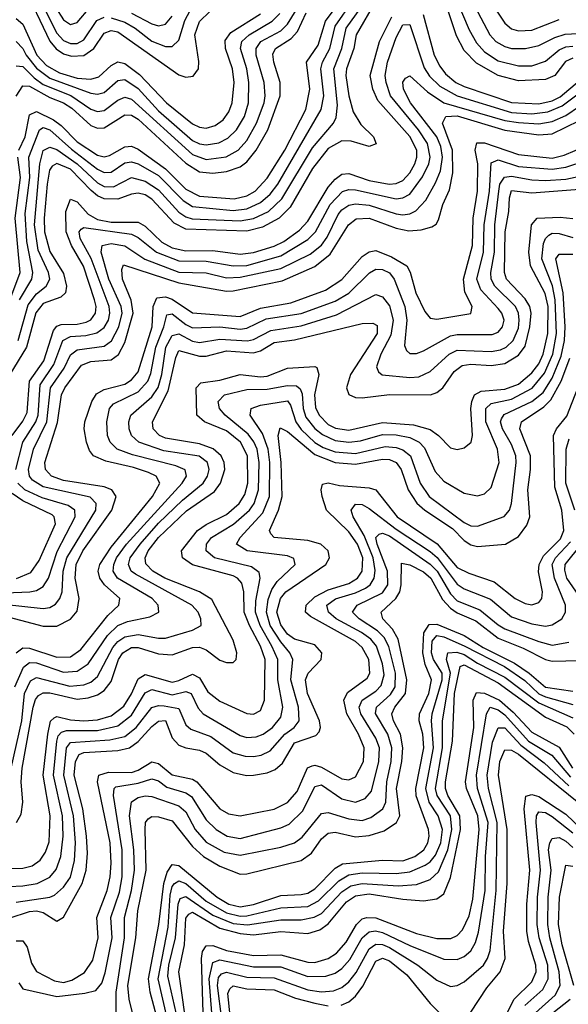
# Model space of a CAD drawing. Header units: inches. Extents: x 501365 to 657855, y 482276 to 547543.
# Tile 425 of 656: x 566601 to 568217, y 523135 to 526035. Entities that reach past the tile are written whole.
import ezdxf

# ---------------------------------------------------------------- set-up
doc = ezdxf.new("R2010")
doc.units = ezdxf.units.IN
doc.header["$MEASUREMENT"] = 0
doc.layers.add('A5562', color=7, linetype='Continuous')

msp = doc.modelspace()

# ---------------------------------------------------------------- linework, layer by layer
at = {"layer": 'A5562', "color": 5}
for points, elevation in [([(566590, 525898.6), (566610, 525897.3), (566643.3, 525863.3), (566670, 525843.9), (566751.2, 525811.2), (566810, 525771.3), (566830, 525764.3), (566850, 525766.9), (566890, 525797.9), (566910, 525806.3), (566930, 525801), (567110, 525637.5), (567150, 525623), (567209.1, 525630.9), (567244.4, 525650), (567270, 525678.5), (567298.6, 525730), (567320.6, 525790), (567324.1, 525810), (567321.3, 525850), (567297.9, 525930), (567297.1, 525950), (567311.3, 525970), (567370, 526001.7), (567390, 526021.1), (567456.6, 526130)], 3240), ([(566610, 526139.1), (566690, 525971.8), (566708.4, 525948.4), (566730, 525934.2), (566753.1, 525926.9), (566790, 525929.1), (566819.5, 525950), (566850, 525994.8), (566870, 526003), (566890, 525999.3), (567070, 525872.7), (567090, 525865.3), (567112.1, 525867.9), (567127.2, 525890), (567128.8, 525911.2), (567116.6, 525990), (567130.7, 526029.3), (567161.4, 526058.6)], 3320), ([(567974, 526110), (568030, 526024.4), (568050, 526007.5), (568070, 526001.8), (568110, 526004.2), (568190, 526034.9)], 3180), ([(567650.3, 526090), (567592, 525990), (567585.2, 525950), (567563.9, 525890), (567561.9, 525870), (567570, 525810), (567583.6, 525763.6), (567606, 525726), (567643.2, 525690), (567651.1, 525668.9), (567630, 525661.2), (567577.1, 525677.1), (567550, 525677.6), (567510, 525655.3), (567463.5, 525596.5), (567397.6, 525482.4), (567365.2, 525450), (567316.5, 525423.5), (567270, 525411.5), (567090, 525417.6), (567055.7, 525435.7), (566990, 525505.8), (566970, 525518.6), (566950, 525524), (566930, 525521.2), (566890, 525505.6), (566850, 525506.6), (566830, 525515.9), (566811.7, 525531.7), (566750, 525594.1), (566710, 525610.9), (566696.7, 525603.3), (566688.9, 525591.1), (566681.3, 525550), (566672.6, 525450), (566673.9, 525410), (566690, 525352.2), (566730, 525287.1), (566738.3, 525250), (566735.2, 525230), (566722.2, 525217.8), (566670, 525198.6), (566648.5, 525171.5), (566620.8, 525070), (566571.6, 524990)], 3120), ([(566596.6, 525090), (566625.2, 525194.8), (566650, 525227.5), (566678.8, 525250), (566689.1, 525270), (566685.6, 525290), (566655.4, 525355.4), (566643.9, 525430), (566659.7, 525610), (566670.2, 525649.8), (566690, 525659.7), (566710, 525652.2), (566769.8, 525609.8), (566830, 525554), (566850, 525543.1), (566877.2, 525542.8), (566930, 525570.3), (566970, 525559.1), (567010, 525534), (567070, 525468.2), (567090, 525454.3), (567108.4, 525448.4), (567250, 525442.3), (567290, 525449), (567333.6, 525470), (567372.8, 525507.2), (567463.2, 525656.8), (567524.8, 525730), (567533.6, 525746.4), (567536.8, 525783.2), (567526.3, 525890), (567549.8, 525950), (567563.1, 526010), (567605.4, 526070)], 3140), ([(566597.7, 525650), (566616.7, 525690), (566630, 525754.7), (566650, 525764), (566700, 525740), (566722.8, 525722.8), (566770, 525674.5), (566830, 525635.5), (566850, 525630.3), (566865.7, 525634.3), (566910, 525660.4), (566930, 525661.9), (566950, 525653.2), (567030, 525595.6), (567090, 525535.5), (567130, 525514.8), (567232.9, 525507.1), (567270, 525515.5), (567294.2, 525530), (567330, 525567.9), (567381.7, 525650), (567443.3, 525770), (567456, 525830), (567446.2, 525910), (567480.1, 525959.9), (567501.3, 526030), (567547.6, 526092.4)], 3180), ([(566600.6, 525210), (566636.1, 525270), (566639.8, 525290), (566621.6, 525381.6), (566616.6, 525463.4), (566630.7, 525570), (566627.9, 525630), (566659.3, 525710), (566670, 525716.8), (566690, 525709.8), (566752.9, 525652.9), (566830, 525594.6), (566850, 525584.7), (566870, 525585.4), (566910, 525613.1), (566930, 525616.3), (566950, 525609.8), (567010, 525575.3), (567082.2, 525502.2), (567110, 525484.4), (567230, 525472.8), (567270, 525478), (567310, 525496.1), (567338.9, 525521.1), (567360.8, 525550), (567489.4, 525770.6), (567496.5, 525810), (567488.3, 525890), (567493.2, 525910), (567514.2, 525950), (567530, 526015.8), (567582.2, 526090)], 3160), ([(566662.4, 526090), (566710, 525994.9), (566730, 525973.5), (566750, 525964.6), (566770, 525964.5), (566790, 525975.1), (566828.1, 526031.9), (566850, 526042.3)], 3340), ([(566706.8, 526070), (566730, 526033.9), (566750, 526020.4), (566770, 526026.6), (566808.7, 526071.3)], 3360), ([(566870, 526040.6), (566910, 526027.3), (566941.1, 526010), (566990, 525971.3), (567030, 525956), (567050, 525955.3), (567070, 525974.2), (567087.6, 526032.4), (567110, 526074.5)], 3340), ([(568230, 525921.6), (568208.4, 525911.6), (568177.2, 525870), (568150, 525858.1), (568070, 525854.8), (568010, 525870.3), (567946.3, 525906.3), (567910, 525943.9), (567887.6, 525987.6), (567860, 526070)], 3120), ([(567888.5, 526090), (567924.8, 526004.8), (567946.5, 525966.5), (567970, 525940.1), (568010, 525914), (568070, 525898.9), (568110, 525898.9), (568150, 525912.6), (568190, 525946.2), (568210, 525954.5), (568230, 525957)], 3140), ([(567933.2, 526090), (567985.9, 525990), (568004, 525970), (568030, 525955.4), (568050, 525950.3), (568090.6, 525949.4), (568130, 525958.4), (568177.5, 525982.5), (568208, 525992), (568302.9, 525997.1)], 3160), ([(566578.9, 524810), (566610, 524852.4), (566622.5, 524877.5), (566630, 524970), (566671.4, 525030), (566700.6, 525119.4), (566710, 525132.5), (566722.9, 525137.1), (566770, 525138), (566796.3, 525143.7), (566810, 525150.4), (566824.3, 525170), (566826.1, 525190), (566821.2, 525210), (566789, 525309), (566753.2, 525370), (566737.7, 525410), (566736.3, 525470), (566750, 525506.2), (566770, 525497.8), (566802, 525462), (566830, 525446), (566870, 525438.3), (566950, 525438.7), (566970, 525427), (567019.7, 525379.7), (567050, 525363), (567090, 525354.2), (567170, 525355.2), (567250, 525343.7), (567290, 525349.2), (567350, 525367.3), (567378.6, 525381.4), (567425.5, 525414.5), (567450, 525441.4), (567510, 525541.5), (567530, 525564.7), (567550, 525579.3), (567570, 525581.6), (567630, 525561), (567689.7, 525550.3), (567710, 525552), (567730, 525561.4), (567750, 525583.4), (567765.1, 525610), (567771, 525630), (567770.4, 525650), (567750, 525690.2), (567656.2, 525796.2), (567640.7, 525830), (567633.6, 525870), (567661.1, 525970), (567697.1, 526042.9)], 3080), ([(566590, 525970.5), (566610, 525949.4), (566619.6, 525930), (566650, 525891.5), (566690, 525862.6), (566810, 525818.6), (566830, 525815.3), (566850, 525820.3), (566890, 525855.3), (566910, 525858.7), (566950, 525832.4), (567010, 525766.2), (567110, 525679.2), (567130, 525669.4), (567150, 525666), (567187.8, 525672.2), (567214.3, 525685.7), (567239.8, 525710), (567262.9, 525750), (567274.5, 525790), (567276.3, 525850), (567269.5, 525890), (567251, 525950), (567255.6, 525970), (567277.2, 525990), (567345, 526030), (567367.5, 526052.5)], 3260), ([(566590, 526038.6), (566610, 526021.5), (566651, 525930), (566679.8, 525899.8), (566718.4, 525878.4), (566770, 525862.8), (566810, 525859.7), (566833.4, 525866.6), (566870, 525900.1), (566890, 525910.8), (566910, 525905.7), (566953.4, 525873.4), (567033, 525790), (567110, 525727.9), (567130, 525717.7), (567150, 525715.3), (567176.9, 525723.1), (567199.8, 525740.2), (567216.7, 525763.3), (567226.4, 525790), (567232.6, 525850), (567227.4, 525890), (567207.2, 525950), (567206.4, 525973.6), (567222.9, 525997.1), (567310, 526052)], 3280), ([(566590.3, 525809.7), (566610, 525840.1), (566630, 525839.3), (566690, 525805.5), (566730, 525789.7), (566754.1, 525774.1), (566810, 525723.1), (566830, 525714.9), (566850, 525716.1), (566910, 525754.4), (566930, 525753.4), (566950, 525741.6), (567090, 525611.9), (567130, 525586.9), (567170, 525582.9), (567210, 525587.1), (567250, 525601.5), (567270, 525616.2), (567297.4, 525650), (567331.5, 525710), (567368.4, 525810), (567368.1, 525850), (567349.1, 525910), (567346.5, 525933.4), (567354.5, 525950), (567400.5, 525979.5), (567419.6, 526000.4), (567444.8, 526055.2)], 3220), ([(566930, 526054.1), (566990, 526022.6), (567010, 526016.8), (567030, 526021.1), (567050, 526045.2)], 3360), ([(567789.1, 526050), (567822.2, 525930), (567838.1, 525898.1), (567855.6, 525875.6), (567885.9, 525850), (567910, 525838), (568050, 525790.8), (568130, 525787.2), (568170, 525795.5), (568192.8, 525807.2), (568250, 525855.3)], 3080), ([(566589.6, 524710), (566609.6, 524790), (566648.1, 524850), (566654.7, 524870), (566660.6, 524959.5), (566701.2, 525018.8), (566728.1, 525090), (566750, 525101.6), (566795.9, 525104.1), (566828.1, 525111.9), (566850, 525128), (566862.3, 525150), (566866.7, 525170), (566864, 525190), (566811.7, 525331.7), (566778.9, 525390), (566776.2, 525410), (566781.8, 525418.2), (566790, 525423), (566930, 525403.1), (566950, 525393.2), (567003.9, 525350), (567070, 525324.2), (567150, 525323.9), (567229.7, 525309.7), (567270, 525310.4), (567370, 525339.3), (567450, 525387.3), (567472, 525410), (567515.4, 525490), (567551.7, 525528.3), (567570, 525535), (567590, 525533.8), (567710, 525507.5), (567730, 525510), (567750, 525520.8), (567787.9, 525572.1), (567806.1, 525610), (567810.5, 525630), (567802.1, 525670), (567775.4, 525710), (567693.5, 525810), (567680, 525850), (567677.9, 525870), (567684.6, 525910), (567710, 525981.9), (567730, 526019.8), (567750, 526020.2), (567792.7, 525892.7), (567808.3, 525868.3), (567838.7, 525838.7), (567890, 525810), (568050, 525761.4), (568110, 525757.5), (568157, 525763), (568199.4, 525780.6), (568250, 525819.6)], 3060), ([(566552.9, 524312.9), (566670, 524300.1), (566690, 524303.6), (566706.5, 524313.5), (566719.2, 524330), (566725.7, 524350), (566729.2, 524410), (566739.7, 524450), (566824.7, 524590), (566825.9, 524610), (566808.3, 524628.3), (566670, 524659), (566638.9, 524678.9), (566629.7, 524690), (566626.8, 524710), (566640.9, 524770), (566680.4, 524850), (566691.9, 524950), (566732.1, 525007.9), (566750, 525047.2), (566770, 525062.8), (566850, 525073.1), (566871.1, 525088.9), (566892.7, 525130), (566902.2, 525170), (566899.6, 525190), (566863.7, 525270), (566841.2, 525350), (566843.5, 525370), (566870, 525375.6), (566910, 525368.9), (566969.6, 525329.7), (567070, 525291.5), (567150, 525288.8), (567210, 525274.8), (567250, 525275.9), (567370, 525301.5), (567456.4, 525343.6), (567490, 525371), (567506.2, 525393.8), (567539.3, 525460.7), (567550, 525475), (567570, 525488.6), (567590, 525492.3), (567630, 525488.2), (567710, 525462.7), (567730, 525460.4), (567750, 525463.3), (567768.1, 525471.9), (567797.2, 525502.8), (567825.7, 525554.3), (567840.1, 525590), (567846.2, 525630), (567841.5, 525661.5), (567829.8, 525689.8), (567752.6, 525790), (567731.4, 525830), (567730, 525850.3), (567737.7, 525862.3), (567750, 525868.9), (567801.9, 525821.9), (567850, 525790), (568030, 525737.3), (568070, 525731.5), (568130, 525727.8), (568170, 525734.6), (568210, 525752.5), (568250, 525779.9)], 3040), ([(566570, 524275.3), (566670, 524248.8), (566710, 524248.5), (566750, 524268.9), (566770, 524293), (566776.2, 524330), (566764.2, 524390), (566766.9, 524430), (566786.7, 524470), (566872.5, 524590), (566885.3, 524630), (566871.8, 524650), (566850, 524658.8), (566730, 524677.6), (566694.8, 524690), (566677, 524710), (566675.2, 524730), (566711.9, 524848.1), (566724.2, 524930), (566733.8, 524950), (566782.9, 525017.1), (566810, 525027.5), (566870, 525033.3), (566891.6, 525048.4), (566910, 525083.8), (566934.7, 525170), (566928.8, 525208.9), (566904.1, 525270), (566901.4, 525298.6), (566907, 525313), (567070, 525259.3), (567210, 525235.4), (567230, 525236), (567374, 525266), (567470, 525307.7), (567515.6, 525344.4), (567569.2, 525430.8), (567591.6, 525448.4), (567630, 525450.2), (567710, 525420.5), (567747, 525413), (567783.9, 525416.1), (567815.3, 525424.7), (567827.4, 525432.6), (567834.6, 525445.4), (567847.5, 525490), (567866.8, 525533.2), (567876.7, 525583.3), (567875.9, 525650), (567846.1, 525730), (567855.9, 525750), (567890, 525751.5), (568030, 525709.5), (568130, 525695.4), (568170, 525698.5), (568250, 525738)], 3020), ([(566590.6, 524169.4), (566610, 524184.4), (566630, 524183.8), (566710, 524157.6), (566750, 524158.4), (566780.4, 524179.6), (566860.4, 524279.6), (566892.6, 524310), (566896, 524330), (566850.4, 524370.4), (566836.8, 524390), (566832.4, 524410), (566837.1, 524430), (566870, 524481.3), (566992, 524630), (567013.4, 524670), (567002.9, 524690), (566980.6, 524700.6), (566935.7, 524715.7), (566854.3, 524734.3), (566817.8, 524750), (566806, 524766), (566797.6, 524790), (566790.9, 524830), (566793, 524850), (566813.7, 524910), (566827.2, 524932.8), (566850, 524945.2), (566910, 524961.6), (566930, 524973.9), (566950, 524997.4), (566991, 525130), (566993.7, 525190), (567004.6, 525215.4), (567030, 525218.3), (567050, 525211.1), (567110, 525171.1), (567250, 525160.4), (567310, 525185.4), (567399.4, 525200.6), (567501.7, 525238.3), (567550, 525269.5), (567610, 525337), (567630, 525351.3), (567650, 525354.5), (567696.3, 525336.3), (567741.8, 525310), (567751.5, 525291.5), (567768, 525230), (567794.8, 525174.8), (567810, 525155.3), (567830, 525153.1), (567930, 525169.1), (567933.8, 525190), (567912.6, 525232.6), (567907.9, 525270), (567934.7, 525370), (567936.4, 525450), (567949.2, 525530), (567950.3, 525610), (567942.7, 525650), (567948, 525672), (567970, 525671.8), (568070, 525637.7), (568170, 525627.3), (568204.7, 525635.3), (568270, 525663.4)], 2980), ([(566571.6, 525208.4), (566602.3, 525290), (566587.6, 525450), (566603.5, 525570), (566595.2, 525630)], 3180), ([(566586.2, 524070), (566612.1, 524127.9), (566630, 524141.1), (566650, 524140.1), (566730, 524112.7), (566770, 524116.3), (566802.4, 524137.6), (566859.5, 524220.5), (566890, 524250.8), (566917.9, 524262.1), (566984.4, 524275.6), (567010.5, 524290), (567008.8, 524310), (566991.5, 524330), (566889.1, 524390), (566876.5, 524410), (566877.6, 524430), (566885.7, 524450), (566915.5, 524490), (567079.3, 524670), (567091.8, 524690), (567088.7, 524708.7), (567060.9, 524720.9), (566933.2, 524753.2), (566887.8, 524770), (566866.8, 524790), (566859.4, 524810), (566857, 524850), (566865.7, 524890), (566877.2, 524902.8), (566950, 524938.4), (566978.7, 524970), (566987.5, 524992.5), (567002.1, 525070), (567025.7, 525130), (567034.5, 525165.5), (567050, 525168.1), (567090, 525136.8), (567110, 525126.7), (567190, 525129.9), (567250, 525123.1), (567270, 525126), (567326.5, 525153.5), (567430, 525169.8), (567530, 525205.8), (567570.3, 525229.7), (567631, 525289.1), (567650, 525299.6), (567670, 525299), (567690, 525289), (567703.6, 525270), (567735.5, 525190), (567741.6, 525150), (567734.8, 525074.8), (567740.6, 525060.6), (567750, 525052), (567770, 525051.8), (567790, 525059.1), (567870, 525103.5), (567890, 525107.3), (567992.7, 525107.3), (568010, 525114.8), (568023.6, 525130), (568027.7, 525150), (568020.8, 525170), (568010, 525184.3), (567959.2, 525239.2), (567947.3, 525270), (567967.2, 525350), (567969.1, 525430), (567984.8, 525530), (567990, 525612.7), (568010, 525622.4), (568070, 525602.7), (568170, 525594.2), (568210, 525599.9), (568270, 525619.8)], 2960), ([(566575.9, 523830), (566607, 523970), (566615.1, 524050), (566632.6, 524087.4), (566650, 524097.2), (566748.1, 524071.9), (566790, 524075.7), (566810, 524083.9), (566830, 524100.2), (566874.9, 524185.1), (566890, 524203), (566910, 524217), (566950, 524223.5), (567010, 524212.6), (567030, 524213.1), (567110, 524236.6), (567135.8, 524250), (567134.9, 524270), (567126.1, 524290), (567107.5, 524310), (566941.5, 524401.5), (566929.6, 524410), (566921.6, 524430), (566926.6, 524450), (566955.2, 524490), (567010, 524552.2), (567080.5, 524619.5), (567141.5, 524670), (567154.4, 524690), (567159.3, 524710), (567154.5, 524730), (567129.2, 524749.2), (567025, 524765), (566951.3, 524790), (566930.3, 524810), (566923.5, 524830), (566921.9, 524850), (566927.7, 524870), (566990, 524923.8), (567008.8, 524951.2), (567019.9, 524990), (567031.6, 525070), (567050, 525105), (567070, 525109.2), (567110, 525088.3), (567130, 525084.3), (567190, 525093.4), (567271.5, 525088.5), (567290, 525093), (567340.7, 525119.3), (567430, 525132.6), (567534.4, 525165.6), (567650, 525225), (567670, 525218.8), (567690, 525192), (567701.4, 525150), (567694.2, 525105.8), (567665.1, 525050), (567652.4, 525012.4), (567657.9, 524997.9), (567668.9, 524988.9), (567750, 524980.8), (567776.8, 524983.2), (567810, 524998.1), (567866.1, 525050), (567890, 525061.1), (567990, 525057.4), (568017.4, 525062.6), (568033.6, 525070), (568054.4, 525090), (568070, 525126.1), (568072.8, 525150), (568070.8, 525170), (568061.2, 525190), (568000.3, 525250), (567989.7, 525270), (567988.8, 525290), (568000, 525350), (568000.4, 525430), (568012.2, 525530), (568015.7, 525550), (568029.2, 525570.8), (568050, 525573.7), (568110, 525563.1), (568150, 525561.4), (568210, 525565.2), (568270, 525577.5)], 2940), ([(566591.1, 523670), (566605, 523695), (566610, 523730), (566604.8, 523790), (566608.2, 523830), (566640, 524010), (566647.1, 524032.9), (566655.8, 524044.2), (566670, 524051.8), (566690, 524051.8), (566770, 524033.5), (566802.8, 524037.2), (566830, 524046), (566850, 524059.2), (566870, 524085.8), (566891.9, 524150), (566904.9, 524170), (566930, 524185.2), (566950, 524185.4), (567010, 524167.3), (567050, 524163.5), (567110, 524185.6), (567130, 524186.1), (567150, 524179.1), (567190, 524148), (567210, 524141), (567230, 524141.6), (567238.7, 524150), (567240.2, 524170), (567230, 524206.8), (567167, 524327), (567130.9, 524350), (567027.9, 524390), (566993.1, 524410), (566972.4, 524432.4), (566970.2, 524450), (566979.3, 524470), (567010, 524509.3), (567092, 524588), (567174.7, 524645.3), (567192.7, 524670), (567205, 524710), (567203.5, 524730), (567194.8, 524750), (567171.1, 524771.1), (567130, 524785.1), (567030, 524802.1), (567012.4, 524810), (566994.3, 524830), (566992.1, 524850), (567038.5, 524941.5), (567060.4, 525039.6), (567070, 525060.1), (567130, 525043.9), (567150, 525044), (567210, 525059.2), (567290, 525053.3), (567310, 525059.6), (567350, 525083.5), (567410, 525092.2), (567610, 525139.9), (567641, 525141), (567653.7, 525133.7), (567653.6, 525110), (567575.5, 524990), (567563.8, 524950), (567570.4, 524930.4), (567590, 524921.9), (567610, 524921.3), (567690, 524930.3), (567810.6, 524929.4), (567830, 524936.3), (567847.7, 524950), (567881.3, 524998.7), (567904.3, 525015.7), (567930, 525019.7), (567990, 525016), (568030, 525021.9), (568070, 525047), (568090, 525073.6), (568104.1, 525130), (568107.4, 525170), (568104, 525190), (568090, 525212.8), (568035.2, 525270), (568029, 525290), (568030.8, 525410), (568042.2, 525470), (568043.4, 525510), (568050, 525531.9), (568110, 525524.8), (568250, 525535.5)], 2920), ([(566570, 523534.5), (566610, 523535.3), (566637.1, 523542.9), (566660.8, 523559.2), (566677, 523583), (566687.1, 523612.9), (566690.5, 523690), (566670.1, 523810), (566683.2, 523930), (566691.8, 523968.2), (566702, 523978), (566710, 523982.4), (566750, 523972.1), (566790, 523969.6), (566830, 523972.8), (566870, 523984.5), (566907.2, 524012.8), (566930, 524048.7), (566950, 524093.4), (566970, 524105.6), (567050, 524083.6), (567070, 524088.2), (567110, 524107.4), (567130, 524096.2), (567155.1, 524055.1), (567190, 524027.6), (567270, 523991), (567290, 523989.2), (567310, 524000.1), (567322.4, 524030), (567323.8, 524150), (567310.5, 524190), (567277.5, 524250), (567262.2, 524290), (567260.7, 524350), (567254.8, 524374.8), (567242.4, 524390), (567230, 524397), (567110, 524429.2), (567080.3, 524450), (567077.7, 524470), (567124.8, 524530), (567150, 524548.1), (567210, 524577.8), (567246.9, 524610), (567263.8, 524636.2), (567272.8, 524670), (567271.9, 524750), (567251.4, 524790), (567210, 524823.3), (567145.3, 524850), (567122.7, 524870), (567120.9, 524950), (567134.7, 524965.3), (567190, 524973.4), (567250, 524990), (567310, 524982.6), (567330, 524985), (567390, 525008), (567470, 525013.3), (567476.6, 525010), (567481.6, 524990), (567469, 524930), (567472.6, 524892.6), (567482.9, 524870), (567510, 524842.4), (567531.3, 524831.3), (567570, 524825.9), (567670, 524848.4), (567761, 524841), (567810, 524827.6), (567834.6, 524810), (567870, 524773.2), (567890, 524768.4), (567910, 524773.5), (567930.8, 524790), (567934.6, 524810), (567930.4, 524890), (567932.5, 524910), (567941, 524930), (567959.9, 524940.1), (568030, 524946.1), (568070, 524961.3), (568110, 524994.2), (568130, 525021.4), (568143.4, 525050), (568156.4, 525110), (568157.5, 525190), (568148.7, 525228.7), (568105.9, 525310), (568101, 525350), (568108.8, 525430), (568125.3, 525450), (568193.2, 525453.2), (568230, 525449.2)], 2880), ([(566570, 523481.5), (566610, 523484), (566652.5, 523490), (566690, 523509.1), (566708.4, 523531.6), (566722.1, 523570), (566728.5, 523630), (566727, 523690), (566700.8, 523810), (566710.4, 523909.6), (566714.3, 523925.7), (566723.4, 523936.6), (566739, 523941), (566830, 523941), (566890, 523954.9), (566930, 523986.4), (566970, 524052), (566990, 524062), (567050, 524046.2), (567090, 524055.8), (567106, 524050), (567127, 524007), (567141.5, 523990), (567250, 523926.6), (567270, 523920.9), (567297.7, 523922.3), (567318.1, 523930), (567345.3, 523950), (567370, 523980.7), (567376.5, 524010), (567361.7, 524090), (567361.5, 524150), (567344, 524190), (567308.9, 524250), (567295.8, 524290), (567296.9, 524323.1), (567309.6, 524389.6), (567306.3, 524406.3), (567283.4, 524423.4), (567174.3, 524450), (567149.9, 524470), (567150.7, 524490), (567166.2, 524510), (567230.9, 524549.1), (567277.7, 524590), (567292, 524610), (567304.8, 524650), (567306.1, 524730), (567300, 524770), (567291, 524791), (567273.5, 524813.5), (567205.8, 524870), (567189.1, 524890), (567185.6, 524910), (567204.1, 524930), (567270, 524945.4), (567330, 524946.6), (567390, 524957.3), (567416, 524956), (567427.4, 524947.4), (567432.8, 524932.8), (567436.3, 524890), (567444.2, 524864.2), (567470, 524830.8), (567492.8, 524812.8), (567530, 524795.7), (567570, 524789.9), (567605.3, 524794.7), (567670, 524812.7), (567710, 524812), (567750, 524803.9), (567777.9, 524790), (567793.3, 524773.3), (567824.4, 524704.4), (567850, 524675.4), (567910, 524640.1), (567950, 524632.6), (567970, 524637.9), (567990, 524656.9), (568013, 524730), (568008.2, 524770), (567974.2, 524850), (567973.9, 524890), (567990, 524904), (568050, 524917), (568110.5, 524949.5), (568146.5, 524993.5), (568171.2, 525050), (568182.1, 525110), (568178.8, 525210), (568170.9, 525250.9), (568139, 525330), (568144.3, 525375.7), (568150, 525390.7), (568160.1, 525399.9), (568170, 525406.2), (568190, 525405), (568230, 525393.6)], 2860), ([(566590, 523435.8), (566689.7, 523450), (566703.7, 523456.3), (566730, 523479.9), (566750, 523509.2), (566762.1, 523557.9), (566764.7, 523610), (566759.7, 523690), (566730.6, 523810), (566739.1, 523890), (566750, 523905.8), (566866.7, 523913.3), (566910, 523923.9), (566943.5, 523950), (566990, 524008.4), (567010, 524015), (567026, 524014), (567070, 524005.9), (567090, 523957.5), (567104.9, 523944.9), (567163.7, 523923.7), (567230, 523875.7), (567265.1, 523865.1), (567290, 523864.2), (567311.8, 523868.2), (567338.5, 523881.5), (567382.2, 523930), (567409.8, 523950.2), (567424.3, 523970), (567421.7, 524010), (567399.3, 524090), (567405, 524150), (567396.8, 524170), (567370, 524201.8), (567339.1, 524250), (567327.8, 524290), (567332.7, 524327.3), (567344, 524356), (567359.8, 524380.2), (567412.5, 524430), (567408, 524448), (567390, 524455.4), (567271.1, 524470), (567239.3, 524490), (567249.9, 524510), (567317.3, 524582.7), (567337, 524630), (567337.4, 524730), (567332.6, 524770), (567315.9, 524815.9), (567280.1, 524870), (567282.9, 524890), (567310, 524899.8), (567390, 524912.2), (567399, 524899), (567414.4, 524850), (567430, 524827.5), (567470, 524789.7), (567494.7, 524774.7), (567530, 524761.5), (567590, 524757), (567677.2, 524777.2), (567710, 524774.7), (567730, 524767.8), (567752.5, 524750), (567780.7, 524670), (567807.3, 524630), (567910, 524554.2), (567930, 524544.4), (567950, 524542.7), (568028.2, 524571.8), (568043.4, 524590), (568049.9, 524610), (568063.5, 524730), (568062.1, 524750), (568050, 524783.7), (568023.1, 524830), (568017.6, 524850), (568020.7, 524859.3), (568028.4, 524871.6), (568109.9, 524910.1), (568143.4, 524936.6), (568170, 524978.8), (568196.3, 525043.6), (568206.1, 525090), (568208.2, 525130), (568202.2, 525230), (568180.7, 525330), (568190, 525344.2), (568230, 525343.6)], 2840), ([(566570, 523388.1), (566630, 523408.1), (566650, 523410.2), (566670, 523404.7), (566710, 523379.6), (566730, 523391.4), (566785.2, 523490), (566796.7, 523530), (566800.1, 523579.9), (566797.6, 523630), (566787, 523710), (566761.6, 523810), (566765.4, 523850), (566776, 523870), (566790, 523876.5), (566890, 523882.2), (566923.9, 523890), (566950, 523908.7), (566990, 523953), (567010, 523968.8), (567030, 523970.9), (567050, 523919.9), (567070, 523897.9), (567090, 523889.6), (567130, 523883.4), (567150, 523874.2), (567190, 523840.2), (567230, 523817.1), (567268.8, 523808.8), (567290, 523809.5), (567330, 523816), (567353.6, 523826.4), (567374.9, 523845.1), (567410, 523904.9), (567473.4, 523926.6), (567483, 523937), (567487.3, 523950), (567484.3, 523970), (567448.8, 524050), (567443.2, 524090), (567450.3, 524110), (567488.8, 524150), (567491.2, 524170), (567470, 524193.7), (567410, 524210.6), (567390, 524224.8), (567370, 524252.3), (567358.4, 524290), (567368.9, 524330), (567384.8, 524350), (567503, 524430), (567513.9, 524450), (567509.9, 524470), (567487.8, 524490), (567450, 524500.5), (567350, 524509.4), (567340.5, 524520.5), (567336.9, 524530), (567363.6, 524590), (567373.8, 524630), (567370.9, 524730), (567362.5, 524810), (567367.9, 524832.1), (567390, 524821.5), (567470, 524754.1), (567530, 524730.9), (567590, 524725.1), (567670, 524739.9), (567690, 524739), (567710, 524730.8), (567724.8, 524710), (567744.8, 524650), (567770.7, 524610.7), (567794.3, 524590), (567875.9, 524535.9), (567910, 524500.3), (567930, 524487.8), (567950, 524483.3), (568031.8, 524490), (568070, 524512.6), (568094.5, 524545.5), (568104.2, 524570), (568098.1, 524650), (568105.6, 524710), (568105.4, 524750), (568073.9, 524830), (568079.3, 524850), (568145.1, 524894.9), (568165.3, 524914.7), (568196.2, 524970), (568221.9, 525038.1)], 2820), ([(566590, 523321.6), (566610, 523322), (566623.1, 523303.1), (566635.5, 523255.5), (566650, 523231), (566703.4, 523203.4), (566730, 523198.8), (566754.5, 523205.5), (566791.3, 523228.7), (566815.8, 523264.2), (566831.7, 523330), (566828.3, 523390), (566858.4, 523470), (566867, 523510), (566870.3, 523550), (566867, 523610), (566830.4, 523790), (566833.5, 523810), (566862, 523818), (566930, 523817.4), (566950, 523824.3), (566990, 523849.3), (567010, 523844.2), (567050, 523810.3), (567110, 523797.4), (567122.5, 523790), (567190, 523710.8), (567215.8, 523695.8), (567250, 523689.4), (567350, 523709.5), (567390, 523729.1), (567418.5, 523761.5), (567449.1, 523830.9), (567462.8, 523837.2), (567470, 523839.1), (567490, 523832.7), (567550, 523798.3), (567570, 523795.6), (567590, 523804.4), (567614, 523850), (567615.3, 523890), (567598.6, 523930), (567565, 523990), (567555.6, 524030), (567566.9, 524053.1), (567624.4, 524095.6), (567632.1, 524110), (567629.5, 524150), (567610, 524186), (567590, 524203.7), (567457.3, 524277.3), (567442.4, 524290), (567444.8, 524310), (567470, 524334.6), (567510, 524355.7), (567570, 524374.3), (567596.2, 524390), (567609.5, 524410.5), (567612.2, 524450), (567595.8, 524490), (567570, 524526.4), (567504.3, 524590), (567491.7, 524630), (567488.9, 524650), (567492.9, 524667.1), (567510, 524670.5), (567543, 524663), (567630, 524656.1), (567649.6, 524649.6), (567712.5, 524570), (567831.1, 524491.1), (567890, 524421.7), (567924.5, 524404.5), (567998.7, 524378.7), (568060.4, 524330), (568090, 524314.7), (568110, 524311.5), (568130, 524318.2), (568139, 524330), (568141.4, 524350), (568128.8, 524408.8), (568130.8, 524430), (568144.3, 524455.7), (568194.3, 524505.7), (568204.3, 524530), (568197.9, 524590), (568177.4, 524657.4), (568173.8, 524810), (568182.6, 524830), (568213, 524867), (568269.2, 525010)], 2780), ([(568236, 524590), (568209.5, 524670), (568210.8, 524770), (568219.7, 524800.3)], 2760), ([(566510, 524344.4), (566630.8, 524349.2), (566650, 524353.8), (566670, 524365.3), (566685.4, 524390), (566711.4, 524468.6), (566764.4, 524570), (566762.9, 524590), (566744, 524604), (566666.5, 524626.5), (566615.6, 524650), (566595.6, 524670)], 3060), ([(566591.3, 524388.7), (566633.5, 524406.5), (566658.2, 524441.8), (566706.4, 524550), (566702.3, 524570), (566695.9, 524575.9), (566610, 524617.1), (566578.7, 524638.7)], 3080), ([(566598.2, 523198.2), (566610, 523180.6), (566710, 523157.4), (566792.9, 523167.1), (566824.8, 523175.2), (566842.9, 523197.1), (566852.9, 523227.1), (566873.2, 523330), (566869.5, 523390), (566894.6, 523465.4), (566902.7, 523510), (566902.5, 523590), (566877.4, 523750), (566879.4, 523770), (566884.4, 523775.6), (566950, 523786.3), (566990, 523799.1), (567010, 523792.7), (567034.5, 523774.5), (567090, 523757.5), (567106.6, 523746.6), (567150, 523678.2), (567179.6, 523650), (567211.8, 523630), (567250, 523622.7), (567370, 523654.9), (567394.3, 523665.7), (567435.1, 523704.9), (567470, 523776.6), (567490, 523781.2), (567550, 523739.8), (567590, 523730.1), (567618.7, 523741.3), (567637.1, 523762.9), (567658.4, 523850), (567660.5, 523890), (567650, 523918.7), (567605.6, 523990), (567600.7, 524010), (567609.3, 524030), (567650, 524057.2), (567666, 524074), (567674.6, 524105.4), (567670, 524137.4), (567651.5, 524190), (567635.5, 524210), (567608.1, 524230), (567533.3, 524270), (567510.2, 524290), (567505.3, 524310), (567531.5, 524328.5), (567590, 524346.2), (567619.7, 524360.3), (567633.4, 524370), (567645, 524390), (567647.7, 524412.3), (567642.1, 524450), (567615.5, 524515.5), (567583.4, 524570), (567577.3, 524590), (567590, 524607.8), (567610, 524606.7), (567630, 524595.4), (567710, 524534.3), (567810, 524468.4), (567830.3, 524450.3), (567890, 524372.5), (567910, 524357.9), (567987.7, 524327.7), (568050, 524276.3), (568110, 524255), (568150, 524248.7), (568170, 524251.9), (568197.9, 524270), (568209.1, 524290), (568209, 524310), (568176.6, 524390), (568170, 524430), (568179.7, 524450), (568223.6, 524496.4)], 2760), ([(566885.3, 523090), (566884.7, 523170), (566909.8, 523330), (566909.6, 523390), (566930.3, 523470), (566939.1, 523530), (566937.1, 523590), (566924, 523690), (566930, 523731.3), (566950, 523743.4), (566970, 523748.5), (566990, 523746.8), (567070, 523719.1), (567090, 523701.1), (567117.8, 523650), (567150, 523612.6), (567202.9, 523582.9), (567250, 523573.7), (567370, 523597.4), (567410, 523610.1), (567432.6, 523627.4), (567490, 523696.3), (567510, 523699.7), (567570, 523680.9), (567610, 523676.5), (567635.6, 523684.4), (567670.3, 523710), (567679.1, 523730), (567682.9, 523790), (567694.8, 523850), (567697.4, 523890), (567685.2, 523930), (567649.1, 523990.9), (567652.2, 524010), (567693.1, 524046.9), (567707.4, 524070), (567708.2, 524110), (567688.2, 524188.2), (567674.6, 524214.6), (567655.1, 524235.1), (567601.2, 524270), (567581.1, 524290), (567595.3, 524310), (567670, 524346.9), (567684.9, 524370), (567684.8, 524410), (567653.9, 524490), (567650.3, 524509.7), (567660.2, 524519.8), (567670, 524522.8), (567690, 524514.7), (567810, 524431.5), (567830.5, 524410), (567870, 524343.8), (567890, 524323), (567956.8, 524296.8), (568010, 524252.1), (568030, 524240.8), (568130, 524202.8), (568170, 524192.8), (568219.1, 524200.9)], 2740), ([(568268.1, 524310), (568213.2, 524390), (568206.6, 524413.4), (568208.2, 524430), (568256.4, 524490)], 2740), ([(566937.9, 523090), (566923.6, 523150), (566919.7, 523190), (566942.7, 523330), (566948.9, 523410), (566972.9, 523530), (566970, 523650), (566971.7, 523670), (566979.3, 523680.7), (566990, 523688), (567010, 523687), (567050, 523674.7), (567110, 523599.7), (567141.9, 523570), (567190, 523541.3), (567250, 523517.6), (567270, 523518.8), (567430, 523558.6), (567460.5, 523579.5), (567490, 523621.7), (567510, 523638.8), (567530, 523641.5), (567590, 523628.3), (567630, 523632.1), (567674.2, 523645.8), (567710.7, 523670), (567720.7, 523690), (567711.2, 523770), (567726.8, 523850), (567730, 523890), (567722.4, 523930), (567701.7, 523970), (567697.2, 523990), (567706, 524010), (567737, 524050), (567741.6, 524090), (567715.7, 524210), (567699.2, 524239.2), (567670.9, 524270), (567666.2, 524290), (567709.1, 524330), (567720.4, 524350), (567725.1, 524370), (567725.6, 524434.4), (567750, 524428.8), (567790, 524408.3), (567811.8, 524390), (567846.8, 524326.8), (567870, 524301.1), (567890, 524287.5), (567944.4, 524264.4), (568010, 524212.9), (568084.1, 524184.1), (568150, 524150.7), (568170, 524145.6), (568250, 524146.9)], 2720), ([(567007, 523090), (566984.7, 523170), (566980.5, 523210), (567011.1, 523370), (567025.5, 523490), (567035.7, 523524.3), (567050, 523546.1), (567070, 523543.8), (567183, 523450), (567217, 523430), (567250, 523421.7), (567290, 523429.1), (567370, 523455.5), (567430, 523457.7), (567450, 523462.5), (567470, 523474.7), (567530, 523535.4), (567551.6, 523548.4), (567670, 523559.1), (567730, 523556.8), (567765.3, 523570), (567791.5, 523590), (567803.6, 523610), (567807.6, 523630), (567805.2, 523650), (567769.1, 523749.1), (567767.7, 523770), (567791.3, 523890), (567788.9, 523930), (567777.7, 523970), (567778.6, 523990), (567806.2, 524050), (567813.9, 524090), (567795.2, 524135.2), (567788.1, 524170), (567791.5, 524228.5), (567807, 524253), (567830, 524254.4), (567910, 524220.8), (567965.8, 524185.8), (568059, 524139), (568102.1, 524110), (568150, 524068.4), (568230, 524056.8)], 2680), ([(567036.4, 523090), (567008.6, 523210), (567037.7, 523362.3), (567044.1, 523455.9), (567050, 523481.3), (567057.1, 523490), (567070, 523498.3), (567090, 523490.8), (567150, 523438), (567210, 523404.3), (567250, 523394.1), (567270, 523395.1), (567370, 523418.7), (567450, 523422.9), (567480.7, 523439.3), (567541.2, 523498.8), (567570, 523515.9), (567610, 523522.1), (567710, 523520.2), (567750, 523524.9), (567795.5, 523544.5), (567810, 523554.4), (567825.6, 523574.4), (567841.5, 523610), (567846.4, 523650), (567834, 523690), (567807.1, 523730), (567797, 523770), (567819.5, 523890), (567813.9, 523970), (567816.3, 523990), (567845.8, 524090), (567845.4, 524110), (567819.9, 524150), (567813.7, 524170), (567815.8, 524204.2), (567830, 524221), (567850, 524216.6), (567910, 524190.2), (568029, 524130), (568088.8, 524088.8), (568130, 524049.2), (568150, 524039.8), (568230, 524018)], 2660), ([(567061.6, 523110), (567037.5, 523217.5), (567040.5, 523250), (567059.6, 523330), (567067.4, 523430), (567073.3, 523446.7), (567090, 523451.9), (567170, 523397.2), (567230, 523372.7), (567271.7, 523368.3), (567370, 523383.8), (567430, 523383), (567468.8, 523391.2), (567490, 523402.5), (567550, 523466.3), (567576.8, 523483.2), (567610, 523490.3), (567716.1, 523483.9), (567770, 523487.9), (567810, 523502), (567834.8, 523525.2), (567862.6, 523590), (567873.6, 523650), (567869.8, 523690), (567830.4, 523750), (567826.3, 523770), (567846.3, 523890), (567846.9, 523970), (567870.5, 524110), (567858.3, 524150), (567861.7, 524170), (567888.3, 524171.7), (567910, 524165.4), (567950, 524139.2), (568030, 524098.1), (568130, 524022.6), (568230, 523978.2)], 2640), ([(567096.8, 523036.8), (567070, 523230), (567086.1, 523310), (567090, 523387.9), (567099.4, 523400.6), (567110, 523406), (567190, 523358.7), (567250, 523343.1), (567290, 523339.3), (567370, 523349.5), (567450, 523343.7), (567485.4, 523354.5), (567510, 523371.3), (567563.3, 523436.7), (567590, 523454.6), (567630, 523460.2), (567730, 523443.9), (567790, 523439.7), (567830, 523445.6), (567850, 523460.1), (567870, 523508.4), (567899.6, 523650), (567897.1, 523690), (567862.2, 523750), (567855.7, 523770), (567855.5, 523790), (567875.5, 523910), (567881.6, 524050), (567898.3, 524130), (567910, 524134.9), (568010, 524081.3), (568150, 523980.3), (568212.3, 523952.3), (568234.5, 523930)], 2620), ([(567140.9, 523110), (567136, 523270), (567139.7, 523290), (567150, 523307), (567170, 523307.8), (567210, 523293.3), (567290, 523278.1), (567370, 523280.6), (567450, 523258.4), (567470, 523258.1), (567510, 523269.5), (567534.4, 523285.6), (567562.5, 523317.5), (567592.7, 523370), (567610, 523386.6), (567623.1, 523390), (567650, 523388.9), (567770, 523343.1), (567830, 523328.2), (567871.1, 523328.9), (567890, 523337.3), (567905.8, 523354.2), (567924.6, 523395.4), (567936, 523444), (567954.9, 523650), (567950.6, 523690), (567917.2, 523770), (567914, 523790), (567938.3, 523950), (567937.2, 524030), (567947.1, 524052.9), (567970, 524051.4), (568014.2, 524030), (568054.9, 523994.9), (568110, 523936.1), (568190, 523892.2), (568229.7, 523830)], 2580), ([(567166.7, 523110), (567159.4, 523210), (567170, 523258), (567190, 523266), (567290, 523245.4), (567370, 523245.4), (567450, 523216.1), (567502.8, 523217.2), (567530, 523226.3), (567550, 523240.1), (567573, 523267), (567610, 523330.4), (567630, 523348.4), (567649.4, 523350.6), (567670, 523346.1), (567750, 523307.7), (567850, 523267.4), (567890, 523267), (567910, 523275.6), (567930, 523292), (567943.4, 523316.6), (567952.4, 523347.6), (567972.4, 523470), (567973.3, 523570), (567981, 523670), (567949.8, 523770), (567946.3, 523810), (567975.6, 523990), (567987.3, 524010), (568010, 524001.7), (568030, 523987.3), (568099.7, 523910), (568168.7, 523868.7), (568223.2, 523803.2)], 2560), ([(567196.6, 523090), (567183.6, 523190), (567186.7, 523213.3), (567195.5, 523224.5), (567210, 523229.8), (567270, 523214.2), (567350, 523212.5), (567450, 523177.4), (567490, 523171.5), (567525.6, 523174.4), (567550, 523184.5), (567570, 523200.4), (567591.6, 523228.4), (567630, 523297.9), (567650, 523312.1), (567670, 523311.1), (567690, 523301.5), (567774.2, 523250), (567830, 523205.8), (567870, 523186.8), (567890, 523189.6), (567910, 523200.9), (567967.3, 523250), (567979.5, 523270), (567986.5, 523293.5), (568004.8, 523470), (568007.7, 523670), (567982.2, 523770), (567977.7, 523810), (567993.4, 523906.6), (568010, 523948.7), (568030, 523948.5), (568077.5, 523897.5), (568146.1, 523846.1), (568218.5, 523778.5)], 2540), ([(567930, 523111.8), (567977.3, 523182.7), (568015.9, 523230), (568031.1, 523270), (568026.2, 523350), (568037.3, 523490), (568037.1, 523650), (568011.8, 523810), (568015.7, 523850), (568030, 523884), (568050, 523883.1), (568070, 523871.8), (568248.5, 523728.5)], 2520), ([(568027.5, 523090), (568057.4, 523150), (568110, 523200.8), (568122.2, 523230), (568121.8, 523250), (568099.8, 523319.8), (568094.8, 523350), (568094.5, 523430), (568103.7, 523530), (568086.9, 523710), (568092.2, 523747.8), (568110, 523753.1), (568130, 523747), (568210, 523694.8), (568257.1, 523650)], 2480), ([(568089, 523131), (568142, 523178), (568157.9, 523210), (568156.3, 523250), (568131, 523330), (568125.8, 523370), (568126.6, 523450), (568135.2, 523530), (568122.6, 523670), (568123.3, 523690), (568130, 523702), (568150, 523699.4), (568170, 523687.9), (568230, 523640.1)], 2460), ([(568120.8, 523110), (568178, 523162), (568193.5, 523190), (568189.8, 523230), (568163, 523330), (568157.2, 523370), (568157.8, 523450), (568166.8, 523530), (568158.7, 523590), (568162.3, 523610), (568170, 523622.8), (568190, 523625.8), (568210, 523615.3), (568230, 523596.6)], 2440), ([(568233.4, 523190), (568198.6, 523310), (568188.4, 523370), (568190.7, 523450), (568210, 523544.1), (568230, 523541.2)], 2420), ([(567547.4, 523132.6), (567570, 523141.9), (567590, 523158.5), (567611.9, 523188.2), (567650, 523261.3), (567670, 523270.7), (567690, 523262.3), (567741, 523221), (567810, 523136.9), (567853.5, 523093.5)], 2520), ([(567220.5, 523100.5), (567213.5, 523166.5), (567219.5, 523180.5), (567230, 523189.2), (567270, 523180.3), (567350, 523177.4), (567413.2, 523153.2), (567470, 523137.7), (567510, 523130)], 2520), ([(568171.1, 523110), (568222.3, 523150)], 2420)]:
    msp.add_lwpolyline(points, dxfattribs=dict(at, elevation=elevation))

doc.saveas('drawing.dxf')
